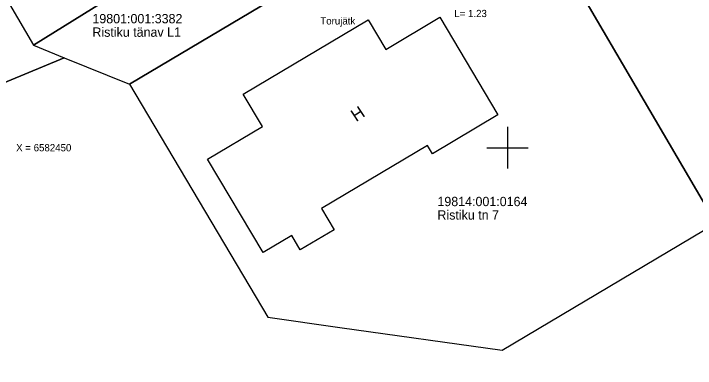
# Model space of a CAD drawing. Extents: x 532028 to 533559, y 6581810 to 6583914.
# Drawn here: x 532652.3 to 532718.2, y 6582428.7 to 6582462.9 of the extents above; entities that cross this region are included whole.
import ezdxf

# ---------------------------------------------------------------- set-up
doc = ezdxf.new("R2010")
doc.units = 0
for name, color, linetype in [('HOONE', 7, 'Continuous'), ('PIIR', 7, 'Continuous'), ('SITRASS', 7, 'Continuous'), ('VORK', 7, 'Continuous')]:
    doc.layers.add(name, color=color, linetype=linetype)

msp = doc.modelspace()

# ---------------------------------------------------------------- linework, layer by layer
at = {"layer": 'HOONE'}
msp.add_lwpolyline([(532676.379, 6582439.891), (532671.022, 6582448.898), (532676.313, 6582452.031), (532674.448, 6582455.176), (532686.544, 6582462.358), (532688.243, 6582459.495), (532693.474, 6582462.603), (532699.08, 6582453.161), (532692.747, 6582449.403), (532692.268, 6582450.213), (532682.032, 6582444.138), (532683.248, 6582442.079), (532679.977, 6582440.139), (532679.146, 6582441.537)], close=True, dxfattribs=at)
at = {"layer": 'PIIR'}
for points in [[(532654.2, 6582459.89), (532657.14, 6582458.68), (532663.47, 6582456.14), (532699.7, 6582477.62), (532732.02, 6582496.78), (532764.4, 6582516.07), (532792.72, 6582533.36), (532785.76, 6582540.79), (532750.81, 6582519.46), (532718.11, 6582499.64), (532686.33, 6582479.84)], [(532657, 6582509.07), (532633.11, 6582496.18), (532646.98, 6582472.19), (532654.2, 6582459.89), (532686.33, 6582479.84), (532665.66, 6582514.08)], [(532732.02, 6582496.78), (532699.7, 6582477.62), (532720.14, 6582442.72), (532753.16, 6582462.26)], [(532720.14, 6582442.72), (532699.7, 6582477.62), (532663.47, 6582456.14), (532676.85, 6582433.64), (532683.79, 6582432.64), (532699.49, 6582430.44)], [(532646.98, 6582472.19), (532654.2, 6582459.89), (532657.14, 6582458.68), (532639.64, 6582451.45), (532637.21, 6582456.94), (532629.16, 6582453.38), (532597.91, 6582435.21), (532588.36, 6582421.01), (532582.85, 6582420.24), (532580.38, 6582433.44)], [(532676.85, 6582433.64), (532683.79, 6582432.64), (532699.49, 6582430.44), (532720.14, 6582442.72), (532753.16, 6582462.26), (532758.54, 6582465.54), (532779.13, 6582431.38), (532779.09, 6582427.86), (532734.71, 6582428.42), (532731.99, 6582397.02), (532762.32, 6582394.34), (532761, 6582382.37), (532757.64, 6582354.23), (532610.11, 6582347.04), (532583.44, 6582371.01), (532584.11, 6582392.81), (532582.85, 6582420.24), (532588.36, 6582421.01), (532597.91, 6582435.21), (532629.16, 6582453.38), (532631.61, 6582447.89), (532639.64, 6582451.45), (532657.14, 6582458.68), (532663.47, 6582456.14)]]:
    msp.add_lwpolyline(points, close=True, dxfattribs=at)
at = {"layer": 'VORK'}
for p, q in [((532700, 6582452), (532700, 6582448)), ((532698, 6582450), (532702, 6582450))]:
    msp.add_line(p, q, dxfattribs=at)

# ---------------------------------------------------------------- texts
at = {"layer": 'HOONE'}
msp.add_text('H', height=1.2, rotation=33.4238, dxfattribs=at).set_placement((532685.373, 6582452.46))
at = {"layer": 'PIIR'}
for s, p in [('19801:001:3382', (532659.881, 6582462.008)), ('Ristiku tänav L1', (532659.881, 6582460.708)), ('19814:001:0164', (532693.235, 6582444.357)), ('Ristiku tn 7', (532693.235, 6582443.057))]:
    msp.add_text(s, height=0.9, dxfattribs=at).set_placement(p)
at = {"layer": 'SITRASS'}
for s, p in [('L= 1.23', (532694.864, 6582462.607)), ('Torujätk', (532681.913, 6582461.894))]:
    msp.add_text(s, height=0.7, dxfattribs=at).set_placement(p)
at = {"layer": 'VORK'}
msp.add_text('X = 6582450', height=0.7, dxfattribs=at).set_placement((532652.51, 6582449.65))

doc.saveas('drawing.dxf')
